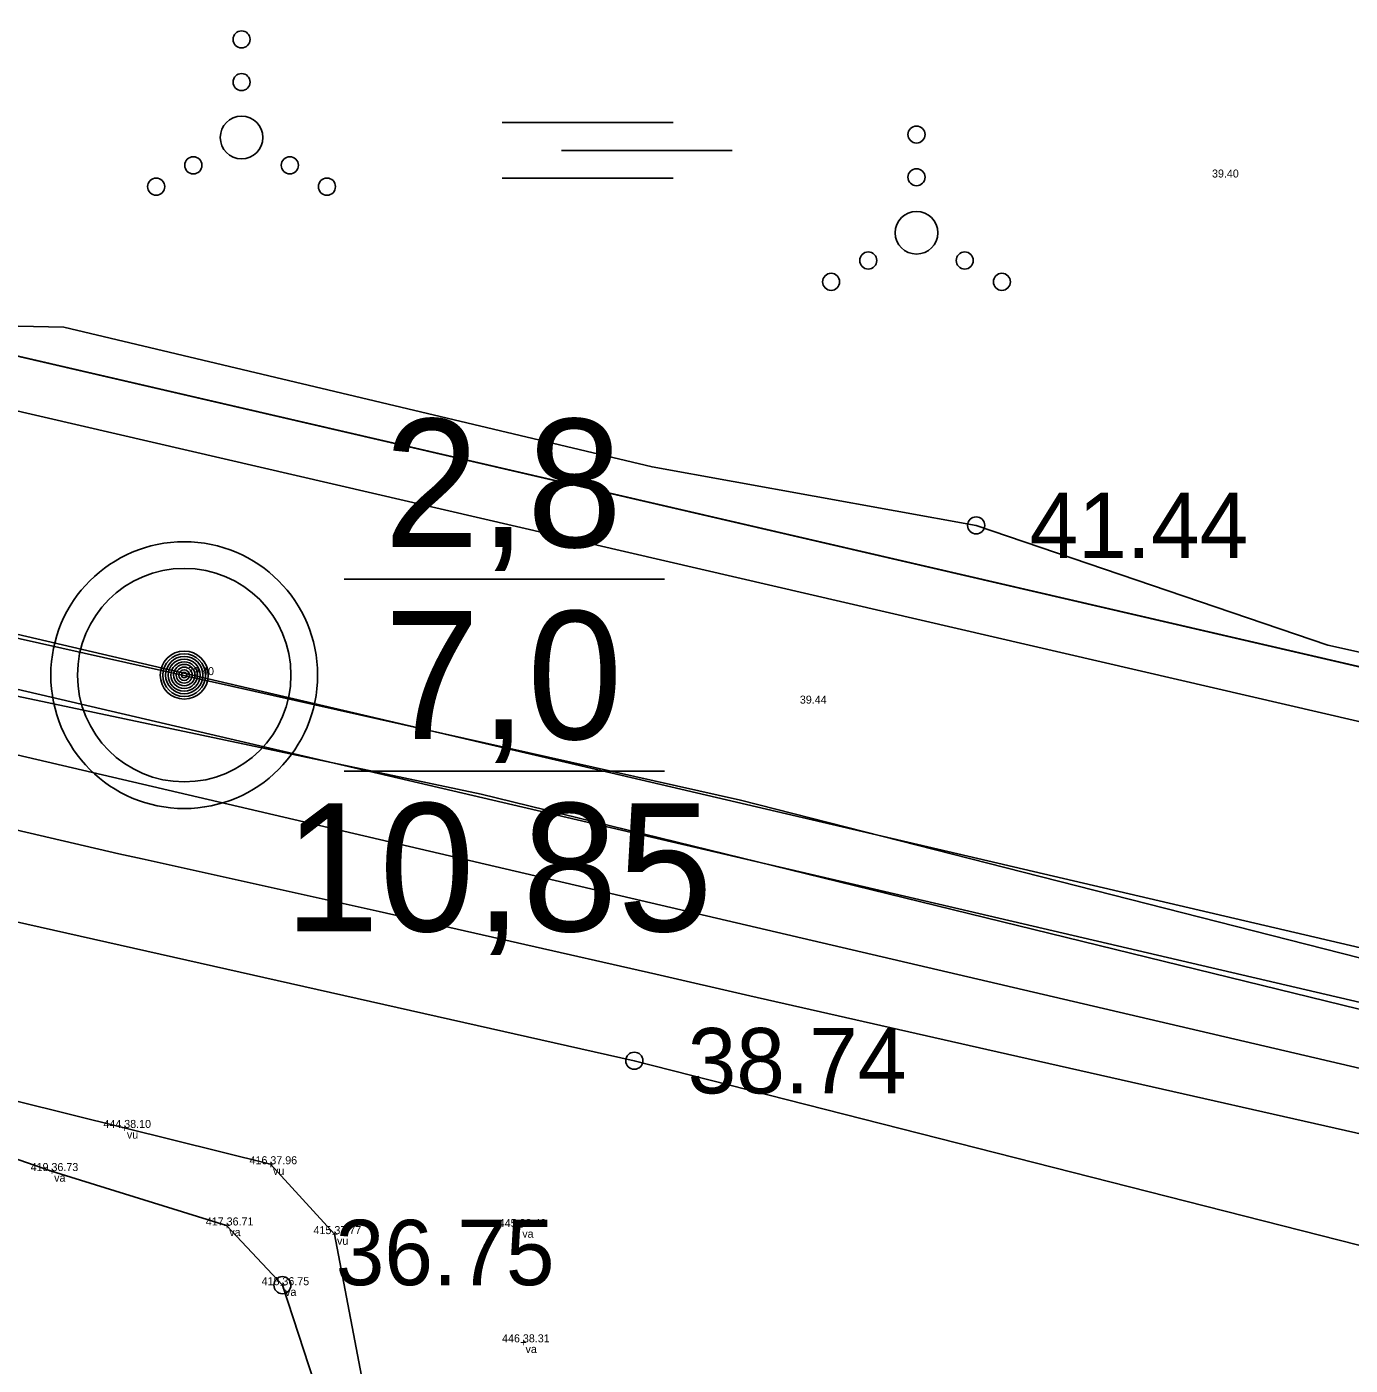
# Model space of a CAD drawing. Extents: x 544674 to 552202, y 6585829 to 6588119.
# Drawn here: x 550263.5 to 550313.1, y 6587288.5 to 6587338.7 of the extents above; entities that cross this region are included whole.
import ezdxf

# ---------------------------------------------------------------- set-up
doc = ezdxf.new("R2010")
doc.units = 0
for name, color, linetype in [('GEOLPUNKT', 7, 'Continuous'), ('HALJASTUS', 7, 'Continuous'), ('illumineerimisjooned', 7, 'Continuous'), ('kataster', 7, 'Continuous'), ('KORGUS', 7, 'Continuous'), ('KORGUS-EH2000', 7, 'Continuous'), ('maardlad', 7, 'Continuous'), ('ME', 7, 'Continuous'), ('MOOTKOOD', 7, 'Continuous'), ('MOOTKORG-EH2000', 7, 'Continuous'), ('MOOTMPUNKT', 7, 'Continuous'), ('MOOTNR', 7, 'Continuous'), ('Plokid', 7, 'Continuous'), ('Plokid orig', 7, 'Continuous'), ('RELJEEF', 7, 'Continuous'), ('TEE', 7, 'Continuous'), ('TM_taotletav', 7, 'Continuous')]:
    doc.layers.add(name, color=color, linetype=linetype)

# ---------------------------------------------------------------- blocks, each defined once
blk = doc.blocks.new('VQSA')
at = {"layer": 'HALJASTUS'}
for centre, radius in [((0, 2.3), 0.2), ((0, 1.3), 0.2), ((0, 0), 0.5), ((-1.13, -0.65), 0.2), ((1.13, -0.65), 0.2), ((-2, -1.15), 0.2), ((2, -1.15), 0.2)]:
    blk.add_circle(centre, radius, dxfattribs=at)
blk = doc.blocks.new('SOO')
at = {"layer": 'HALJASTUS'}
for p, q in [((-2.19, 0.65), (1.82, 0.65)), ((-0.8, 0), (3.2, 0)), ((-2.19, -0.65), (1.82, -0.65))]:
    blk.add_line(p, q, dxfattribs=at)

msp = doc.modelspace()

# ---------------------------------------------------------------- linework, layer by layer
at = {"layer": 'GEOLPUNKT'}
for p, q in [((550275.4, 6587318), (550287.4, 6587318)), ((550275.4, 6587310.8), (550287.4, 6587310.8))]:
    msp.add_line(p, q, dxfattribs=at)
for radius in [5, 4, 0.9, 0.801, 0.7, 0.6, 0.5, 0.4, 0.3, 0.2, 0.1]:
    msp.add_circle((550269.4, 6587314.4), radius, dxfattribs=at)
at = {"layer": 'illumineerimisjooned'}
msp.add_lwpolyline([(549963.203, 6587477.994), (550025.266, 6587513.527), (550076.925, 6587539.415), (550206.991, 6587393.226), (550177.677, 6587344.1), (550391.577, 6587294.567), (550393.872, 6587333.471), (550477.15, 6587330.902), (550523.439, 6587265.204), (550491.728, 6587136.927), (550356.842, 6587155.669)], dxfattribs=at)
msp.add_lwpolyline([(549385.759, 6587370.897), (549453.195, 6587391.496), (549657.69, 6587485.602), (549953.264, 6587514.367), (549959, 6587478.673), (549960.584, 6587470.411), (549966.491, 6587468.647), (550074.588, 6587526.998), (550194.651, 6587392.056), (550162.07, 6587337.455), (550384.802, 6587285.483), (550352.858, 6587156.225), (550166.563, 6587182.325), (550170.434, 6587196.945), (550126.763, 6587279.172), (549985.425, 6587249.939), (549966.482, 6587380.956), (549334.887, 6587309.084), (549332.256, 6587325.74), (549351.293, 6587327.741), (549373.837, 6587344.121)], close=True, dxfattribs=at)
at = {"layer": 'kataster'}
for points in [[(550209.46, 6587393.46), (550183.46, 6587527.95), (550295.49, 6587549.26), (550342.71, 6587635.62), (550349.12, 6587627.39), (550405.2, 6587558.35), (550391.99, 6587335.53), (550389.72, 6587297.05), (550180.8, 6587345.43)], [(550180.8, 6587345.43), (550389.72, 6587297.05), (550351.66, 6587143.04), (550161.05, 6587169.32), (550168.3, 6587196.7), (550125.7, 6587276.91), (549983.75, 6587247.55), (549964.78, 6587378.75), (549963.15, 6587426.56), (549994.89, 6587430.61), (549994.68, 6587461.94), (549962.32, 6587471.98), (549960.97, 6587479.02), (550024.32, 6587515.29), (550077.4, 6587541.89), (550209.46, 6587393.46)]]:
    msp.add_lwpolyline(points, close=True, dxfattribs=at)
at = {"layer": 'KORGUS'}
msp.add_circle((550273.08, 6587291.534), 0.32, dxfattribs=at)
at = {"layer": 'KORGUS-EH2000'}
for centre in [(550299.082, 6587320.013), (550286.269, 6587299.948)]:
    msp.add_circle(centre, 0.32, dxfattribs=at)
at = {"layer": 'maardlad'}
msp.add_lwpolyline([(549329.95, 6587327.51), (549333.21, 6587306.88), (549964.78, 6587378.75), (549983.75, 6587247.55), (550125.7, 6587276.91), (550168.3, 6587196.7), (550164.05, 6587180.66), (550354.37, 6587153.99), (550387.23, 6587286.97), (550165.19, 6587338.78), (550197.12, 6587392.29), (550075.03, 6587529.51), (549966.27, 6587470.8), (549962.32, 6587471.98), (549960.97, 6587479.02), (549954.94, 6587516.54), (549657.16, 6587487.56), (549464.02, 6587398.68), (549961.32, 6587453.7), (549963.15, 6587426.56), (549380.16, 6587363.23), (549372.23, 6587345.42), (549350.55, 6587329.67)], close=True, dxfattribs=at)
at = {"layer": 'ME'}
msp.add_lwpolyline([(549384.302, 6587372.543), (549452.481, 6587393.37), (549657.16, 6587487.56), (549954.94, 6587516.54), (549960.97, 6587479.02), (549962.32, 6587471.98), (549966.27, 6587470.8), (550075.03, 6587529.51), (550197.12, 6587392.29), (550165.19, 6587338.78), (550387.23, 6587286.97), (550354.367, 6587153.994), (550164.052, 6587180.657), (550168.3, 6587196.7), (550125.7, 6587276.91), (549983.75, 6587247.55), (549964.78, 6587378.75), (549333.21, 6587306.88), (549329.952, 6587327.509), (549350.55, 6587329.674), (549372.228, 6587345.424), (549384.302, 6587372.543)], dxfattribs=at)
at = {"layer": 'Plokid'}
msp.add_lwpolyline([(549387.506, 6587368.921), (549454.051, 6587389.248), (549658.325, 6587483.253), (549951.252, 6587511.76), (549956.636, 6587478.257), (549958.501, 6587468.528), (549966.757, 6587466.063), (550074.057, 6587523.985), (550191.689, 6587391.775), (550158.326, 6587335.864), (550381.889, 6587283.698), (550351.048, 6587158.902), (550169.575, 6587184.327), (550172.995, 6587197.24), (550128.039, 6587281.887), (549987.436, 6587252.806), (549968.524, 6587383.604), (549336.899, 6587311.728), (549335.021, 6587323.618), (549352.183, 6587325.422), (549375.768, 6587342.557)], close=True, dxfattribs=at)
msp.add_lwpolyline([(550365.295, 6587222.813), (550369.286, 6587239.053), (550370.466, 6587243.831), (550371.745, 6587249.09), (550373.212, 6587255.312), (550379.394, 6587280.765), (550380.017, 6587282.307), (550363.158, 6587286.065), (550333.981, 6587292.544), (550317.957, 6587296.196), (550299.486, 6587300.368), (550290.602, 6587302.382), (550287.071, 6587303.195), (550276.705, 6587305.537), (550267.819, 6587307.518), (550266.944, 6587307.706), (550257.177, 6587309.976), (550243.771, 6587313.108), (550232.076, 6587315.85), (550200.35, 6587323.312)], dxfattribs=at)
at = {"layer": 'Plokid orig'}
msp.add_lwpolyline([(549384.302, 6587372.543), (549452.481, 6587393.37), (549657.16, 6587487.56), (549954.94, 6587516.54), (549960.97, 6587479.02), (549962.32, 6587471.98), (549966.27, 6587470.8), (550075.03, 6587529.51), (550197.12, 6587392.29), (550165.19, 6587338.78), (550387.23, 6587286.97), (550354.367, 6587153.994), (550164.052, 6587180.657), (550168.3, 6587196.7), (550125.7, 6587276.91), (549983.75, 6587247.55), (549964.78, 6587378.75), (549333.21, 6587306.88), (549329.952, 6587327.509), (549350.55, 6587329.674), (549372.228, 6587345.424), (549384.302, 6587372.543)], dxfattribs=at)
at = {"layer": 'RELJEEF'}
for points in [[(550172.134, 6587337.119), (550176.049, 6587346.046), (550207.369, 6587340.114), (550235.637, 6587332.108), (550254.06, 6587327.673), (550264.884, 6587327.443), (550286.934, 6587322.202), (550299.082, 6587320.013), (550312.266, 6587315.52), (550341.973, 6587308.955), (550360.627, 6587303.829), (550377.303, 6587299.246), (550386.225, 6587296.507), (550391.301, 6587293.385), (550392.937, 6587292.342), (550396.083, 6587290.459), (550400.82, 6587290.59), (550406.048, 6587292.915)], [(550395.973, 6587285.024), (550337.974, 6587297.558), (550290.246, 6587309.711), (550256.048, 6587317.371), (550229.853, 6587322.094), (550201.453, 6587328.506), (550184.557, 6587331.774), (550178.734, 6587333.386), (550172.107, 6587335.222), (550172.134, 6587337.119)], [(550275.226, 6587258.764), (550275.521, 6587263.765), (550277.631, 6587277.738), (550276.246, 6587287.085), (550275.028, 6587293.448), (550272.628, 6587296.067), (550267.152, 6587297.428), (550257.03, 6587299.939), (550245.97, 6587302.943), (550234.267, 6587305.616), (550222.749, 6587307.154), (550209.996, 6587310.104), (550198.477, 6587312.518), (550185.424, 6587315.718), (550173.011, 6587318.103)], [(550185.641, 6587313.816), (550198.565, 6587311.084), (550211.229, 6587307.883), (550224.338, 6587305.202), (550228.7, 6587303.191), (550240.563, 6587301.017), (550249.945, 6587299.561), (550254.713, 6587298.398), (550258.656, 6587297.81), (550264.425, 6587295.812), (550270.99, 6587293.773), (550273.08, 6587291.534), (550274.676, 6587286.671), (550275.375, 6587277.98), (550273.541, 6587263.686), (550273.472, 6587263.64)]]:
    msp.add_lwpolyline(points, dxfattribs=at)
at = {"layer": 'TEE'}
for points in [[(550487.725, 6587491.005), (550472.31, 6587418.233), (550457.915, 6587356.083), (550451.579, 6587326.984), (550448.471, 6587309.936), (550444.153, 6587301.642), (550433.962, 6587291.506), (550419.396, 6587283.212), (550411.451, 6587280.735), (550390.15, 6587284.191), (550351.806, 6587292.485), (550280.532, 6587309.936), (550240.173, 6587318.46), (550194.16, 6587328.692), (550170.948, 6587333.28)], [(550166.95, 6587324.831), (550185.336, 6587321.242), (550214.239, 6587315.602), (550249.225, 6587308.275), (550286.269, 6587299.948), (550321.964, 6587290.865), (550342.196, 6587286.422), (550370.687, 6587279.412), (550392.104, 6587274.142), (550406.809, 6587271.513), (550415.231, 6587270.953), (550426.022, 6587274.014), (550444.445, 6587285.5), (550451.453, 6587293.07), (550455.565, 6587299.389), (550458.953, 6587313.771), (550461.317, 6587325.643), (550463.186, 6587335.026), (550469.483, 6587362.969), (550486.012, 6587437.476), (550496.468, 6587484.609)]]:
    msp.add_lwpolyline(points, dxfattribs=at)
at = {"layer": 'TM_taotletav'}
msp.add_lwpolyline([(549693.559, 6587512.96), (549937.666, 6587624.137), (549954.94, 6587516.54), (549960.97, 6587479.02), (550024.32, 6587515.29), (550077.4, 6587541.89), (550209.46, 6587393.46), (550180.8, 6587345.43), (550389.72, 6587297.05), (550391.99, 6587335.53), (550478.21, 6587332.87), (550525.6, 6587265.61), (550517.53, 6587232.967), (550493.238, 6587134.698), (550354.367, 6587153.994), (550164.052, 6587180.657), (549967.775, 6587208.824), (549954.259, 6587302.117), (549759.8, 6587281.779)], dxfattribs=at)

# ---------------------------------------------------------------- block references
at = {"layer": 'HALJASTUS', "xscale": 1.6, "yscale": 1.6000000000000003}
for name, p in [('VQSA', (550271.55, 6587334.548)), ('SOO', (550284.818, 6587334.069)), ('VQSA', (550296.845, 6587330.981))]:
    msp.add_blockref(name, p, dxfattribs=at)

# ---------------------------------------------------------------- texts
at = {"layer": 'GEOLPUNKT'}
for s, p in [('2,8', (550276.889, 6587319.2)), ('7,0', (550276.902, 6587312)), ('10,85', (550273.146, 6587304.8))]:
    msp.add_text(s, height=4.8, dxfattribs=at).set_placement(p)
at = {"layer": 'KORGUS'}
msp.add_text('36.75', height=2.45, dxfattribs=at).set_placement((550275.08, 6587291.534))
at = {"layer": 'KORGUS-EH2000'}
for s, p in [('41.44 ', (550301.082, 6587318.788)), ('38.74 ', (550288.269, 6587298.723))]:
    msp.add_text(s, height=2.45, dxfattribs=at).set_placement(p)
at = {"layer": 'MOOTKOOD'}
for s, p in [('vu', (550267.252, 6587297.028)), ('vu', (550267.252, 6587297.028)), ('vu', (550272.728, 6587295.667)), ('vu', (550272.728, 6587295.667)), ('va', (550264.525, 6587295.412)), ('va', (550264.525, 6587295.412)), ('va', (550271.09, 6587293.373)), ('va', (550271.09, 6587293.373)), ('va', (550282.07, 6587293.313)), ('va', (550282.07, 6587293.313)), ('vu', (550275.128, 6587293.048)), ('vu', (550275.128, 6587293.048)), ('va', (550273.18, 6587291.134)), ('va', (550273.18, 6587291.134)), ('va', (550282.193, 6587288.992)), ('va', (550282.193, 6587288.992))]:
    msp.add_text(s, height=0.3, dxfattribs=at).set_placement(p)
at = {"layer": 'MOOTKORG-EH2000'}
for s, p in [(' 39.40', (550307.809, 6587333.05)), (' 39.40', (550269.4, 6587314.4)), (' 39.44', (550292.363, 6587313.332)), ('38.10', (550267.152, 6587297.428)), ('36.73', (550264.425, 6587295.812)), ('37.96', (550272.628, 6587296.067)), ('36.71', (550270.99, 6587293.773)), ('38.49', (550281.97, 6587293.713)), ('37.77', (550275.028, 6587293.448)), ('36.75', (550273.08, 6587291.534)), ('38.31', (550282.093, 6587289.392))]:
    msp.add_text(s, height=0.3, dxfattribs=at).set_placement(p)
at = {"layer": 'MOOTMPUNKT'}
for p in [(550267.052, 6587297.278), (550267.052, 6587297.278), (550264.325, 6587295.662), (550264.325, 6587295.662), (550272.528, 6587295.917), (550272.528, 6587295.917), (550270.89, 6587293.623), (550270.89, 6587293.623), (550274.928, 6587293.298), (550274.928, 6587293.298), (550281.87, 6587293.563), (550281.87, 6587293.563), (550272.98, 6587291.384), (550272.98, 6587291.384), (550281.993, 6587289.242), (550281.993, 6587289.242)]:
    msp.add_text('+', height=0.3, dxfattribs=at).set_placement(p)
at = {"layer": 'MOOTNR'}
for s, p in [('444', (550266.373, 6587297.428)), ('444', (550266.373, 6587297.428)), ('419', (550263.645, 6587295.812)), ('419', (550263.645, 6587295.812)), ('416', (550271.848, 6587296.067)), ('416', (550271.848, 6587296.067)), ('417', (550270.21, 6587293.773)), ('417', (550270.21, 6587293.773)), ('445', (550281.188, 6587293.713)), ('445', (550281.188, 6587293.713)), ('415', (550274.246, 6587293.448)), ('415', (550274.246, 6587293.448)), ('418', (550272.3, 6587291.534)), ('418', (550272.3, 6587291.534)), ('446', (550281.313, 6587289.392)), ('446', (550281.313, 6587289.392))]:
    msp.add_text(s, height=0.3, dxfattribs=at).set_placement(p)

doc.saveas('drawing.dxf')
